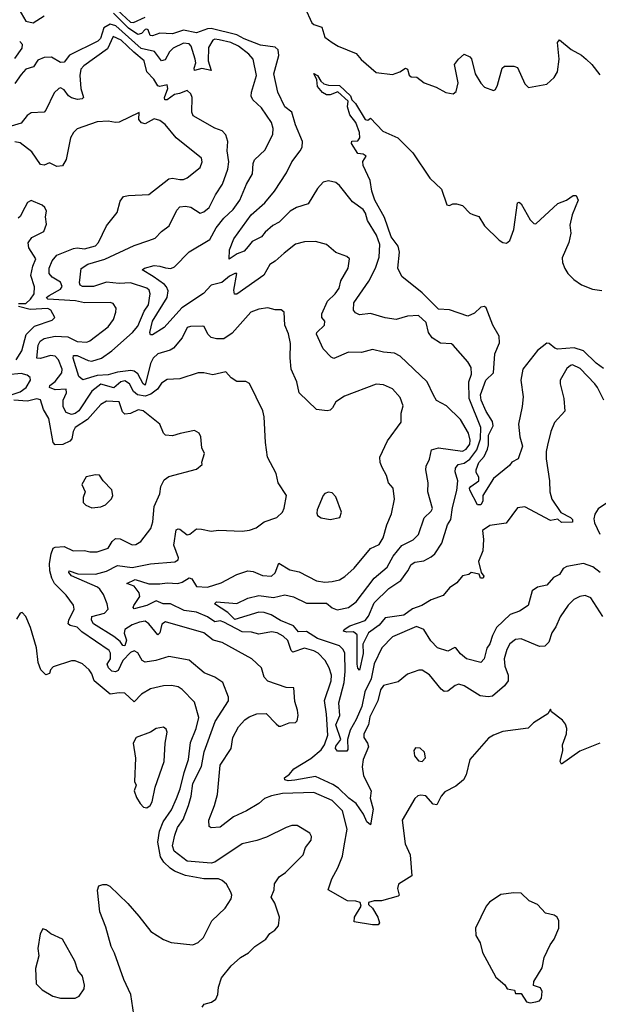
# Model space of a CAD drawing. Extents: x 1603745 to 1745082, y 385868 to 533966.
# Tile 323 of 646: x 1699692 to 1702846, y 427941 to 433310. Entities that reach past the tile are written whole.
import ezdxf

# ---------------------------------------------------------------- set-up
doc = ezdxf.new("R2010")
doc.units = 0

msp = doc.modelspace()

# ---------------------------------------------------------------- linework, layer by layer
at = {"layer": '0CON20XD'}
for points in [[(1699686.8, 433366.8), (1699725, 433302.1), (1699765, 433293.2), (1699825, 433331.6)], [(1700225, 433362.5), (1700295, 433296.7), (1700312.5, 433295), (1700375, 433323.8)], [(1701246.3, 433376.3), (1701283.6, 433293.6), (1701295, 433283.1), (1701338.3, 433268.3), (1701355.4, 433215.4), (1701394.8, 433184.8), (1701427.1, 433165), (1701525.3, 433125.3), (1701553.3, 433093.3), (1701635, 433022.3), (1701725, 433011.1), (1701764.5, 433025.5), (1701795.7, 433045.7), (1701805, 433040), (1701815, 433006.7), (1701825, 432998.8), (1701855.9, 432995.9), (1701896.7, 432965), (1701961.7, 432941.7), (1702015, 432912.5), (1702055, 432906.2), (1702071.2, 432918.8), (1702082.5, 432965), (1702062, 433065), (1702084, 433095), (1702115, 433122.5), (1702145, 433108), (1702155, 433096.2), (1702175.6, 433015), (1702205, 432964), (1702225, 432941.2), (1702275, 432923.3), (1702285, 432930), (1702297, 432953), (1702322, 433045), (1702335, 433056.2), (1702385, 433056), (1702405, 433048.8), (1702445, 432960), (1702465, 432940), (1702565, 432957.5), (1702605.9, 432994.1), (1702623.9, 433026.1), (1702632.2, 433095), (1702624.3, 433185), (1702635, 433200), (1702697.4, 433147.4), (1702755, 433115.7), (1702779.2, 433095), (1702811.4, 433065), (1702855, 433008.8)], [(1700936.8, 432073.2), (1700915, 432047.1), (1700877.5, 432032.5), (1700833.3, 432003.3), (1700834.8, 432055), (1700859.2, 432115), (1700953.8, 432245), (1701028.2, 432311.8), (1701080.3, 432375), (1701146.9, 432475), (1701175.9, 432535), (1701221.3, 432595), (1701230.8, 432615), (1701233.8, 432645), (1701195.8, 432735.8), (1701175.8, 432805), (1701136.3, 432835), (1701099.3, 432915), (1701077.1, 433015), (1701104.2, 433115), (1701101.3, 433145), (1701085, 433159.7), (1701005, 433171.6), (1700915.2, 433205), (1700875, 433227.9), (1700735, 433261.3), (1700715, 433259.8), (1700655, 433238.6), (1700585, 433253.6), (1700525, 433232), (1700455, 433236.9), (1700415, 433222.5), (1700403.6, 433223.6), (1700392.5, 433255), (1700385, 433258), (1700375, 433255.7), (1700355.6, 433234.4), (1700335, 433230), (1700285, 433263.3), (1700202.7, 433345)], [(1700486.1, 431956.1), (1700515, 431953.9), (1700535, 431961.3), (1700615, 432044.5), (1700727.9, 432112.1), (1700763.1, 432175), (1700805, 432226.8), (1700855.2, 432274.8), (1700891.1, 432325), (1700927.4, 432412.6), (1700960.6, 432469.4), (1700965.4, 432525), (1700972.7, 432545), (1701030.1, 432599.9), (1701071.9, 432685), (1701073.3, 432716.7), (1701065, 432750), (1701009.2, 432829.2), (1700963.3, 432873.3), (1700952.9, 432892.9), (1700954.6, 432915), (1700983.5, 433005), (1700964.2, 433095), (1700941.6, 433121.6), (1700885, 433166.2), (1700842.7, 433185), (1700779.1, 433200.9), (1700756, 433204), (1700745, 433198.1), (1700721.3, 433158.7), (1700719.6, 433085), (1700735, 433032.5), (1700685, 433044.5), (1700645, 433033.6), (1700642.2, 433045), (1700651.7, 433075), (1700649, 433095), (1700626.5, 433165), (1700615, 433178.9), (1700585, 433182.4), (1700529.1, 433155), (1700507.6, 433135), (1700485, 433090.6), (1700465, 433085.8), (1700427, 433137), (1700353.3, 433153.3), (1700216, 433276), (1700185, 433285.2), (1700151.3, 433265), (1700131.8, 433208.2), (1700117.8, 433192.2), (1699962.9, 433117.1), (1699935, 433077.5), (1699915, 433075.6), (1699865, 433105.9), (1699824.5, 433104.5), (1699790.9, 433089.1), (1699766.7, 433053.3), (1699725, 433040.3), (1699699.7, 433010.3), (1699665, 432962.5)], [(1701601.2, 429508.8), (1701592.4, 429465), (1701567.6, 429415), (1701568.4, 429395), (1701588.5, 429365), (1701593.5, 429345), (1701563.5, 429276.5), (1701558.2, 429235), (1701565.8, 429185.8), (1701607.9, 429105), (1701601.8, 429065), (1701618.1, 429005), (1701605, 428920), (1701583.8, 428935), (1701566.6, 428976.6), (1701525.7, 429035), (1701485.6, 429065), (1701429.9, 429119.9), (1701398.8, 429138.8), (1701305, 429183.1), (1701192, 429162), (1701155, 429160), (1701138, 429165), (1701136, 429175), (1701162.5, 429195), (1701186, 429225), (1701278.6, 429281.4), (1701335, 429329.2), (1701354.1, 429355), (1701371.4, 429408.6), (1701365, 429522), (1701352.7, 429597.3), (1701390.5, 429705), (1701391.4, 429735), (1701378.4, 429775), (1701356.7, 429815), (1701319.1, 429855), (1701295, 429868.9), (1701245, 429881.9), (1701181.1, 429861.1), (1701170.9, 429870.9), (1701153.7, 429925), (1701128.5, 429948.5), (1701095, 429966.2), (1701065, 429972.1), (1700995, 429958.6), (1700955, 429970.8), (1700905, 429971.6), (1700804.6, 430025.4), (1700785, 430031.1), (1700755, 430025.9), (1700715, 430053.3), (1700655, 430078.8), (1700587.7, 430087.7), (1700514.8, 430125.2), (1700473.6, 430123.6), (1700435, 430141), (1700385, 430115.9), (1700315, 430097.5), (1700310, 430105), (1700314.6, 430115), (1700346.8, 430165), (1700342.7, 430185), (1700315, 430221.6), (1700275.6, 430235), (1700322.2, 430257.8), (1700395, 430234.1), (1700455, 430233.2), (1700495, 430239.6), (1700554.1, 430235.9), (1700578.1, 430241.9), (1700616, 430266), (1700630.2, 430260.2), (1700655, 430218.5), (1700715.3, 430215.3), (1700790.8, 430239.2), (1700874.7, 430285.3), (1700935, 430304.1), (1700965, 430300.6), (1701015, 430279.2), (1701065, 430276.2), (1701085, 430294.4), (1701105, 430345.6), (1701165, 430309.2), (1701215, 430299.2), (1701309.7, 430249.7), (1701355, 430242.2), (1701395, 430245.6), (1701435, 430255.6), (1701465, 430273.3), (1701515, 430318.1), (1701605, 430425.7), (1701651.9, 430448.1), (1701673.6, 430485), (1701694.1, 430555.9), (1701719.5, 430615), (1701734.4, 430695), (1701726.9, 430755), (1701703.1, 430785), (1701691.4, 430825), (1701667.2, 430867.2), (1701656.9, 430895), (1701655.7, 430924.3), (1701697.2, 431012.8), (1701770.6, 431115), (1701770.9, 431165), (1701782.5, 431205), (1701765, 431249.2), (1701725, 431297.3), (1701675, 431318.2), (1701635, 431321.8), (1701463, 431257), (1701415, 431225.8), (1701397.6, 431192.4), (1701385, 431180.8), (1701367.7, 431177.7), (1701310, 431185), (1701215.8, 431275), (1701203.1, 431335), (1701172.2, 431405), (1701165.7, 431465.7), (1701168.9, 431545), (1701157.4, 431597.4), (1701137.5, 431645), (1701134.2, 431714.2), (1701118.1, 431728.1), (1701085, 431727.5), (1701045, 431738.2), (1700995, 431732.1), (1700952, 431715), (1700849.4, 431600.6), (1700805, 431570), (1700765, 431568.9), (1700736, 431576), (1700717.1, 431595), (1700696.7, 431636.7), (1700689.3, 431639.3), (1700623, 431637), (1700605, 431631.2), (1700577.3, 431575), (1700530.8, 431519.2), (1700512.4, 431507.6), (1700445, 431487.3), (1700419.2, 431465), (1700405.4, 431434.6), (1700375, 431316.2), (1700365, 431324.1), (1700335, 431377.8), (1700315, 431393.2), (1700297.7, 431397.7), (1700225, 431388.5), (1700175, 431373.7), (1700115, 431368.8), (1700036.2, 431346.2), (1700014.7, 431365), (1699983.9, 431465), (1699985, 431478.9), (1700005, 431478.4), (1700065, 431451), (1700085, 431448.3), (1700137.5, 431465), (1700193.9, 431505), (1700306.1, 431605), (1700335, 431637.9), (1700370.4, 431719.6), (1700393.9, 431755), (1700402.3, 431815), (1700397.3, 431835), (1700385, 431846.7), (1700295.1, 431875.1), (1700235, 431872), (1700165, 431877.9), (1700095, 431854.3), (1700034.4, 431854.4), (1700022.2, 431862.2), (1700018.4, 431875), (1700027.1, 431952.9), (1700063.8, 431976.2), (1700156.8, 432003.2), (1700315, 432078.9), (1700395.9, 432105.9), (1700430.7, 432119.3), (1700465, 432155.7), (1700506.7, 432185), (1700548.7, 432271.3), (1700565, 432289.1), (1700595, 432293.9), (1700625, 432288.2), (1700675, 432255.6), (1700695, 432261.5), (1700725, 432285.6), (1700760, 432355), (1700797.8, 432412.2), (1700826.7, 432495), (1700832.5, 432535), (1700822.9, 432595), (1700826.4, 432645), (1700815, 432682), (1700795, 432704.2), (1700755, 432718.1), (1700638, 432785), (1700631.1, 432805), (1700631.4, 432885), (1700624.3, 432905), (1700605, 432923.3), (1700563.4, 432906.6), (1700535, 432902.4), (1700495, 432872.3), (1700482.3, 432872.3), (1700480.8, 432885), (1700499.6, 432935), (1700495, 432954), (1700455, 432945.7), (1700445, 432949.2), (1700423.5, 432985), (1700384.7, 433024.7), (1700371.2, 433085), (1700313.3, 433133.3), (1700245, 433198.4), (1700201.4, 433218.6), (1700169.9, 433150.1), (1700041.6, 433058.4), (1700025, 433040), (1700018.9, 433005), (1700024.8, 432935), (1700040, 432885), (1700032.5, 432877.5), (1700007.5, 432875), (1699974.2, 432884.2), (1699958.2, 432895), (1699935, 432927.5), (1699915, 432937.5), (1699905, 432935.5), (1699879.3, 432910.7), (1699835, 432815.8), (1699825, 432805.6), (1699755, 432801.9), (1699732.8, 432787.2), (1699700, 432745), (1699585, 432711.3)], [(1699665, 433098.4), (1699705.9, 433154.1), (1699706.6, 433175), (1699691.8, 433191.8)], [(1702875, 431408.1), (1702835, 431436.7), (1702764.9, 431504.9), (1702715, 431520.6), (1702624.1, 431514.1), (1702609.1, 431519.1), (1702577.5, 431545), (1702565, 431545.3), (1702513.9, 431506.1), (1702435.3, 431405), (1702423, 431345), (1702437.1, 431252.9), (1702431.2, 431201.2), (1702410.4, 431105), (1702418.9, 431035), (1702432.1, 430985), (1702410, 430915), (1702375, 430896.7), (1702361.1, 430878.9), (1702275, 430808.1), (1702216.7, 430715), (1702216.2, 430685), (1702205, 430664), (1702187.5, 430665), (1702146, 430745), (1702144.4, 430755), (1702151.2, 430765), (1702194, 430795), (1702194.3, 430815), (1702180.3, 430840.3), (1702180, 430855), (1702194.2, 430895), (1702222.9, 430927.1), (1702242.6, 430967.4), (1702248.2, 430991.8), (1702247.3, 431045), (1702272.5, 431095), (1702269.4, 431119.4), (1702235, 431172.9), (1702207.5, 431235), (1702203.3, 431265), (1702233.5, 431345), (1702273.8, 431385), (1702282.5, 431487.5), (1702308.1, 431548.1), (1702305.8, 431585), (1702270.5, 431645), (1702235, 431738.8), (1702225, 431745.2), (1702205, 431742.6), (1702170.5, 431709.5), (1702135, 431692.5), (1702035, 431727.1), (1701975, 431730.9), (1701885, 431821.2), (1701775, 431910), (1701753.5, 431955), (1701761.9, 432041.9), (1701755.3, 432075), (1701716.1, 432125), (1701681.4, 432231.4), (1701627.9, 432325), (1701611.2, 432375), (1701602.5, 432432.5), (1701563.8, 432515), (1701563, 432537), (1701580, 432565), (1701565, 432576.7), (1701535, 432580), (1701501.2, 432635), (1701502.4, 432647.6), (1701535, 432650), (1701545.8, 432665), (1701544.3, 432694.3), (1701525, 432748.8), (1701491.8, 432791.8), (1701479.6, 432835), (1701481.9, 432865), (1701426, 432916), (1701385, 432899.7), (1701365, 432900.6), (1701343.4, 432913.4), (1701315.4, 432945), (1701312.1, 432982.1), (1701295, 433016.7), (1701315, 433005.5), (1701333.9, 432973.9), (1701350.7, 432960.7), (1701375, 432953.7), (1701435, 432951.6), (1701495.3, 432895.3), (1701503.2, 432873.2), (1701522.2, 432852.2), (1701575, 432766.2), (1701588.8, 432761.2), (1701605, 432772.5), (1701671.7, 432701.7), (1701753.8, 432665), (1701835, 432584), (1701926.9, 432445), (1701991.1, 432385), (1702020.7, 432300.7), (1702035, 432297.5), (1702053.6, 432306.4), (1702073.6, 432306.4), (1702105, 432296.7), (1702145.7, 432255.7), (1702161.7, 432248.3), (1702195, 432236.7), (1702225.6, 432185), (1702305, 432107.1), (1702325, 432094.3), (1702345, 432090.8), (1702363.4, 432106.6), (1702384.7, 432165.3), (1702405, 432311.2), (1702415, 432315.7), (1702425, 432306.2), (1702475, 432218.8), (1702495, 432198.8), (1702505, 432196.7), (1702625, 432308), (1702672.5, 432325), (1702708.3, 432351.7), (1702725, 432351.2), (1702737.1, 432325), (1702703.5, 432245), (1702690.9, 432189.1), (1702695.4, 432145), (1702684.6, 432095.4), (1702649.6, 432010.4), (1702650.7, 431985), (1702662.8, 431952.8), (1702680, 431925), (1702713.3, 431893.3), (1702755, 431864.6), (1702815, 431840), (1702865, 431833.9)], [(1702855, 429364), (1702745, 429320.8), (1702645, 429250), (1702638.8, 429265), (1702652, 429325), (1702650.8, 429355), (1702672.5, 429415), (1702674.2, 429445), (1702667.4, 429467.4), (1702650.3, 429490.3), (1702590, 429535), (1702585, 429550), (1702570, 429525), (1702493.3, 429475), (1702464.2, 429445.8), (1702325, 429427.5), (1702275, 429408.8), (1702248.3, 429391.7), (1702146, 429275), (1702125, 429192.5), (1702111.2, 429165), (1702069.7, 429130.3), (1702010, 429100), (1701988.6, 429075), (1701965, 429028.8), (1701945, 429031.2), (1701905, 429078), (1701878, 429082), (1701862.3, 429077.7), (1701845, 429063.3), (1701777.1, 428945), (1701792.5, 428815), (1701820, 428755), (1701829.2, 428640.8), (1701756, 428595), (1701752.1, 428572.1), (1701760, 428535), (1701755, 428530), (1701665, 428505.2), (1701625, 428504.4), (1701592.7, 428495), (1701593.1, 428485), (1701615.7, 428465), (1701644.7, 428415), (1701652.9, 428385), (1701646.5, 428373.5), (1701615, 428373.3), (1701515, 428390.8), (1701516.6, 428415), (1701552.5, 428475), (1701548.4, 428495), (1701525, 428503.1), (1701478.6, 428505), (1701374.1, 428564.1), (1701393.1, 428625), (1701426.7, 428685), (1701452.1, 428747.9), (1701460.3, 428805), (1701476.4, 428896.4), (1701450.7, 428995), (1701395, 429051.7), (1701295, 429095.7), (1701125, 429090.7), (1701065, 429078.3), (1701026.8, 429063.2), (1700995, 429036), (1700928.1, 428995), (1700857.4, 428962.6), (1700785, 428906.9), (1700735, 428902.5), (1700725, 428910), (1700722.5, 428945), (1700754.7, 429025.3), (1700770, 429085), (1700784.5, 429245), (1700844.3, 429335), (1700854.4, 429395), (1700885, 429454), (1700918.6, 429491.4), (1700942.2, 429507.8), (1700985, 429525.5), (1701035, 429525.6), (1701089.7, 429469.7), (1701105, 429456.7), (1701115, 429456.7), (1701160, 429475), (1701195, 429476.7), (1701203.9, 429486.1), (1701209.2, 429515), (1701207.1, 429545), (1701192, 429592), (1701186.7, 429666.7), (1701145, 429668.1), (1701045, 429701.9), (1701024.6, 429725), (1701010.8, 429775), (1700956.7, 429825), (1700795, 429914.5), (1700746.9, 429926.9), (1700695, 429967.2), (1700487, 430027), (1700466.3, 430013.7), (1700455, 429966), (1700445, 429955.7), (1700395, 430015.4), (1700375, 430029.6), (1700345, 430025.4), (1700305, 430009.2), (1700264.8, 429985), (1700262.1, 429965), (1700274.5, 429925.5), (1700265, 429895.9), (1700255, 429896.8), (1700239.5, 429919.5), (1700205, 429947), (1700094.5, 430015), (1700082.6, 430035), (1700084.9, 430055.1), (1700155, 430073.9), (1700174.5, 430095), (1700169.5, 430125), (1700149.1, 430175), (1700129.2, 430205), (1700115.6, 430215), (1699975, 430276.6), (1699959.1, 430295), (1699961.4, 430305), (1700008.8, 430288.8), (1700105, 430286.4), (1700165, 430302), (1700225, 430333.9), (1700305, 430322.7), (1700405, 430342.5), (1700537, 430353), (1700555, 430364), (1700557.8, 430375), (1700532.2, 430445), (1700545, 430528.8), (1700555, 430534.3), (1700565, 430531.1), (1700605, 430500.5), (1700619.2, 430505), (1700655, 430533.3), (1700682.5, 430532.5), (1700735, 430520), (1700775, 430527.1), (1700905, 430521.1), (1700945, 430525.6), (1700980.2, 430539.8), (1701025, 430572.5), (1701093.3, 430595), (1701123.8, 430625), (1701134.1, 430645.9), (1701146.2, 430715), (1701100, 430785), (1701089.2, 430835), (1701041.9, 430925), (1701031.1, 431005), (1701024.4, 431145), (1701017.3, 431177.3), (1700945, 431326), (1700925, 431337.5), (1700875, 431336.2), (1700845, 431356.7), (1700815, 431390), (1700745, 431373.3), (1700695, 431384.4), (1700665, 431384.4), (1700565, 431351.8), (1700495, 431348.2), (1700465, 431328.5), (1700443.3, 431295), (1700407.5, 431267.5), (1700375, 431257.8), (1700334.3, 431264.3), (1700312.9, 431282.9), (1700291.2, 431325), (1700265, 431340.3), (1700242.6, 431335), (1700205, 431302.9), (1700135, 431321.5), (1700085.2, 431285), (1700015, 431176.4), (1699995, 431162.1), (1699975, 431157.5), (1699945, 431167.5), (1699929.4, 431199.4), (1699928.4, 431235), (1699946.4, 431275), (1699945.5, 431295), (1699885, 431292.2), (1699854.7, 431305), (1699856.7, 431315), (1699885, 431336.7), (1699921.1, 431385), (1699924.1, 431405), (1699903.4, 431455), (1699884.4, 431475), (1699859, 431479), (1699805, 431462.7), (1699784.7, 431465), (1699792.5, 431535), (1699802.8, 431557.2), (1699825, 431570.8), (1699885.7, 431584.3), (1699955, 431580.5), (1700005, 431555.7), (1700058.5, 431551.5), (1700075, 431558.2), (1700173.6, 431635), (1700203.1, 431675), (1700216.4, 431715), (1700217.7, 431737.7), (1700202.3, 431762.3), (1700185, 431766.9), (1700045.7, 431765.7), (1699996.2, 431776.2), (1699846, 431785), (1699840.5, 431790.5), (1699838.7, 431795), (1699852.9, 431805), (1699915, 431840.5), (1699923.8, 431855), (1699915, 431879.1), (1699868.5, 431905), (1699853.3, 431925), (1699852.7, 431955), (1699869.2, 431995), (1699894.4, 432025.6), (1699985, 432061.9), (1700005, 432065.8), (1700045, 432059.5), (1700105, 432077.5), (1700120.7, 432095), (1700164.4, 432185), (1700222.4, 432257.6), (1700238.9, 432321.1), (1700258, 432345), (1700285, 432351.5), (1700395, 432356.2), (1700505, 432441.2), (1700525, 432445.4), (1700565, 432438.2), (1700585, 432438.8), (1700605, 432448.2), (1700675.4, 432504.6), (1700686.1, 432533.9), (1700682.1, 432555), (1700545.7, 432665.7), (1700485, 432739.1), (1700455, 432760.9), (1700425, 432768.9), (1700375, 432742.4), (1700355, 432747.8), (1700341.8, 432765), (1700343.3, 432803.3), (1700235, 432751.2), (1700215, 432748.8), (1700175, 432757.1), (1700115, 432753.5), (1700005.4, 432714.6), (1699985.7, 432695), (1699968.6, 432665), (1699945, 432547.5), (1699925, 432513.3), (1699895, 432510), (1699855, 432530), (1699825, 432516.2), (1699805, 432520.8), (1699758.4, 432588.4), (1699695, 432637.7), (1699665, 432644.7)], [(1702876.5, 431235), (1702842.3, 431305), (1702826.2, 431325), (1702747.3, 431407.3), (1702705, 431427.3), (1702694.2, 431425), (1702675, 431407.1), (1702638.1, 431345), (1702637.5, 431325), (1702658.5, 431245), (1702663.8, 431175), (1702606.7, 431113.3), (1702586.7, 431065), (1702569.4, 430989.4), (1702561.6, 430955), (1702562.4, 430915), (1702580.8, 430795), (1702581.4, 430735), (1702592.5, 430695), (1702642.5, 430622.5), (1702695, 430595.3), (1702705, 430584), (1702705, 430570.5), (1702645, 430568.5), (1702625, 430585.8), (1702585, 430579.1), (1702445, 430654.3), (1702405, 430648.6), (1702343.8, 430565), (1702255, 430551.1), (1702215.6, 430525), (1702220.7, 430475), (1702216.5, 430413.5), (1702193.6, 430355), (1702208, 430295), (1702222, 430275), (1702218.8, 430265), (1702203.8, 430265), (1702196.2, 430286.2), (1702153.8, 430296.2), (1702140, 430285), (1702105, 430276.7), (1702075, 430239.2), (1702035, 430212.2), (1702000.8, 430169.2), (1701935, 430147.1), (1701884.5, 430115), (1701833, 430097), (1701785, 430062.4), (1701685, 430048), (1701651.3, 430008.7), (1701592.8, 429967.2), (1701562.8, 429905), (1701565, 429853.3), (1701545, 429763.3), (1701535, 429773.8), (1701531.1, 429795), (1701531.5, 429955), (1701511.4, 429971.4), (1701475, 429969.6), (1701457.5, 429975), (1701461.4, 429985), (1701490.8, 430005), (1701575.9, 430034.1), (1701593.1, 430056.9), (1701625, 430129.6), (1701705, 430208.9), (1701768.9, 430251.1), (1701808.2, 430305), (1701825, 430339.5), (1701845, 430352.2), (1701895, 430359.6), (1701935, 430380), (1701955, 430397.3), (1701992.9, 430455), (1702023.8, 430555), (1702041.2, 430585), (1702050.6, 430649.4), (1702075, 430742), (1702079.6, 430795), (1702066.5, 430845), (1702067.8, 430865), (1702082.1, 430885), (1702115, 430892), (1702146.4, 430913.6), (1702183.2, 430965), (1702203.2, 431025), (1702205.7, 431085.7), (1702141.8, 431245), (1702139.6, 431335), (1702155, 431377.5), (1702152.9, 431412.9), (1702134.6, 431444.6), (1702055, 431535.7), (1702045, 431541.4), (1701985, 431546.2), (1701940, 431575), (1701919.6, 431605), (1701907.9, 431657.9), (1701865, 431696.7), (1701806.6, 431693.4), (1701745, 431675.4), (1701685, 431684.3), (1701605, 431707), (1701545, 431700.7), (1701521.9, 431711.9), (1701512.2, 431725), (1701513.4, 431766.6), (1701595.2, 431884.8), (1701632.3, 431955), (1701652, 432015), (1701654.7, 432084.7), (1701636.9, 432135), (1701587.2, 432215), (1701577.1, 432255), (1701565, 432275.5), (1701506.2, 432316.2), (1701435, 432406), (1701415, 432422.5), (1701375, 432431.1), (1701346.2, 432423.8), (1701315, 432390), (1701263.7, 432306.3), (1701201.4, 432285), (1701165.5, 432265), (1701105.9, 432205), (1701072, 432188), (1701029.5, 432150.5), (1701010.3, 432125), (1700959.2, 432100.8), (1700936.8, 432073.2)], [(1699685, 431762.9), (1699725, 431761.8), (1699751.5, 431785), (1699771, 431815), (1699773.3, 431853.3), (1699751.8, 431915), (1699762.6, 431965), (1699779, 432005), (1699742.1, 432065), (1699737.8, 432092.2), (1699758.5, 432121.5), (1699824.2, 432155), (1699837.1, 432195), (1699831.9, 432235), (1699837.1, 432265), (1699829.2, 432285), (1699815, 432299.2), (1699755, 432324), (1699735, 432313.8), (1699720.8, 432285), (1699695, 432237.5), (1699683, 432227)], [(1702856, 430295), (1702816.1, 430326.1), (1702765, 430344), (1702675, 430328.6), (1702655, 430318), (1702634, 430285), (1702601.5, 430268.5), (1702565, 430225.8), (1702515, 430216), (1702485, 430196), (1702462.9, 430115), (1702416.1, 430083.9), (1702365, 430065.5), (1702291.1, 429995), (1702268.5, 429951.5), (1702255, 429906), (1702238.1, 429881.9), (1702223.1, 429825), (1702205.5, 429804.5), (1702127.5, 429825), (1702095, 429851.9), (1702070, 429885), (1702063.2, 429886.8), (1702025, 429865.5), (1701969.2, 429885), (1701933.2, 429923.2), (1701895, 429984.4), (1701855, 430000.9), (1701724.4, 429945), (1701666.7, 429885), (1701623.5, 429796.5), (1701607.2, 429715), (1701574, 429645), (1701556.9, 429565), (1701526.9, 429493.1), (1701493, 429435), (1701479.1, 429385), (1701480.6, 429329.4), (1701475, 429321.8), (1701425, 429321.8), (1701413, 429335), (1701415, 429347.7), (1701441.7, 429385), (1701415.9, 429465), (1701437.3, 429515), (1701431.3, 429585), (1701461.4, 429695), (1701465.2, 429755.2), (1701464.8, 429855), (1701455, 429876.2), (1701435, 429895.8), (1701315.7, 429935.7), (1701255, 429973.6), (1701211.2, 429971.2), (1701183.9, 430003.9), (1701112.7, 430032.7), (1701062.7, 430065), (1701025, 430077.7), (1700995, 430078.4), (1700865, 430038.2), (1700826.8, 430076.8), (1700753.8, 430125), (1700765, 430135.2), (1700875, 430127.1), (1700935.2, 430154.8), (1700995, 430170), (1701075, 430159), (1701137.2, 430172.8), (1701185, 430162.6), (1701255, 430128.5), (1701365, 430128.4), (1701395, 430102.2), (1701421.9, 430091.9), (1701484.7, 430105.3), (1701526.2, 430135), (1701625, 430263.8), (1701694.8, 430325.2), (1701727.1, 430385), (1701775, 430442.3), (1701836.5, 430473.5), (1701866.6, 430503.4), (1701896.9, 430593.1), (1701935, 430628.9), (1701942, 430645), (1701917.5, 430735), (1701919.1, 430785), (1701906.2, 430855), (1701907.3, 430875), (1701926, 430914), (1701936.2, 430963.8), (1701975, 430974.6), (1702105, 430957.6), (1702125, 430967.5), (1702144.8, 430995), (1702147.8, 431017.8), (1702139.2, 431055), (1702095, 431130.4), (1702018.5, 431205), (1701963.1, 431233.1), (1701948, 431262), (1701912.9, 431335), (1701765, 431475.6), (1701735, 431492.2), (1701675, 431496.9), (1701615, 431510.5), (1701555, 431494.6), (1701485, 431496.2), (1701405, 431462.3), (1701389.2, 431469.2), (1701346.9, 431515), (1701310, 431595), (1701312.2, 431605), (1701353.2, 431645), (1701355.5, 431665), (1701338.9, 431685), (1701338.2, 431705), (1701369.2, 431775), (1701412, 431815), (1701433.9, 431845), (1701443.1, 431885), (1701482.5, 431955), (1701489.2, 432005), (1701475, 432018.6), (1701415, 432040), (1701363.8, 432083.8), (1701305, 432100.5), (1701245, 432098.9), (1701195, 432086.2), (1701132.7, 432037.3), (1701085, 431992.2), (1701055, 431974.2), (1701023.2, 431916.8), (1700875, 431813.8), (1700863.7, 431813.7), (1700859.1, 431835), (1700875, 431925.6), (1700865, 431926.7), (1700835, 431912.1), (1700793.3, 431876.7), (1700735, 431861.5), (1700693.6, 431816.4), (1700575, 431739.1), (1700479, 431631), (1700415, 431590.5), (1700405, 431590.8), (1700400.4, 431605), (1700416.2, 431665), (1700495.8, 431795), (1700500.7, 431830.7), (1700492.7, 431852.7), (1700480.5, 431865), (1700420.3, 431910.3), (1700360, 431945), (1700372.5, 431955), (1700425, 431969.3), (1700456.6, 431966.6), (1700486.1, 431956.1)], [(1699672, 431455), (1699704.3, 431505), (1699727.2, 431592.8), (1699771.7, 431638.3), (1699869.4, 431670.6), (1699884.2, 431685), (1699861.9, 431725), (1699845, 431734.6), (1699749, 431729), (1699686, 431745)], [(1699645, 431264.7), (1699695, 431280.8), (1699726.6, 431305), (1699751.1, 431345), (1699748.8, 431358.8), (1699731.9, 431371.9), (1699699.7, 431379.7), (1699625, 431372.4)], [(1700686.7, 427925), (1700697.7, 427942.3), (1700737.3, 427952.7), (1700760.5, 427969.5), (1700772, 427995), (1700776, 428035), (1700792, 428085), (1700845, 428150), (1700895, 428195.8), (1700938.9, 428221.1), (1700973.6, 428256.4), (1701033.4, 428296.6), (1701055, 428326.2), (1701083.3, 428345), (1701102.3, 428367.7), (1701108.9, 428415), (1701082, 428492), (1701062.7, 428525), (1701078.2, 428565), (1701081.5, 428598.5), (1701105.7, 428635), (1701140.5, 428659.5), (1701238, 428755), (1701250, 428795), (1701281.2, 428835), (1701283.3, 428855), (1701273.9, 428873.9), (1701205, 428916.2), (1701175, 428915.8), (1701144.5, 428905.5), (1701037.6, 428852.4), (1700985, 428833.3), (1700905, 428816.5), (1700755, 428716.6), (1700735, 428709.4), (1700605, 428720.8), (1700533.6, 428775), (1700525.2, 428805), (1700536.9, 428863.1), (1700551.8, 428905), (1700582.3, 428947.7), (1700611.6, 429025), (1700627.3, 429075), (1700636.5, 429145), (1700683.2, 429236.8), (1700698.1, 429318.1), (1700757.9, 429482.1), (1700829.6, 429595), (1700830.9, 429615), (1700799.4, 429695), (1700755.8, 429725), (1700698.2, 429748.2), (1700615, 429817.9), (1700505, 429837.1), (1700434.1, 429815.9), (1700375, 429806.2), (1700359.5, 429815), (1700336.4, 429856.4), (1700315, 429868.8), (1700295, 429859.1), (1700255, 429815.4), (1700229.3, 429760.7), (1700215, 429753.6), (1700195, 429757.3), (1700176.3, 429775), (1700168.9, 429795), (1700186.4, 429825), (1700186.1, 429856.1), (1700179.5, 429869.5), (1700031, 429971), (1700005, 429997.3), (1699966.4, 430006.4), (1699956.9, 430015), (1699960.4, 430035), (1699989.4, 430095), (1699985, 430117.5), (1699945, 430171.4), (1699881.2, 430235), (1699866.2, 430265), (1699856, 430305), (1699854, 430345), (1699863, 430397), (1699875, 430427.5), (1699885, 430433.3), (1699935, 430438), (1699983.9, 430413.9), (1700044.4, 430415.6), (1700075, 430408.5), (1700115, 430408.5), (1700175, 430428.5), (1700196, 430465), (1700215, 430481.6), (1700239.6, 430479.6), (1700305, 430446.4), (1700325, 430448.2), (1700352.9, 430465), (1700407.3, 430535), (1700418.3, 430571.7), (1700424.6, 430655), (1700456.2, 430725), (1700460.8, 430765), (1700480, 430800), (1700505, 430819.2), (1700655, 430858.8), (1700686.2, 430885), (1700683.9, 430896.1), (1700699.2, 430945), (1700684.3, 430975), (1700678.8, 431035), (1700670, 431055), (1700645, 431068.8), (1700567.2, 431052.8), (1700525, 431041.5), (1700486.7, 431045), (1700476, 431055), (1700456, 431105), (1700365, 431176.4), (1700337.9, 431182.1), (1700295, 431161.5), (1700265, 431158.6), (1700251.8, 431171.8), (1700235, 431226.2), (1700165, 431230.5), (1700135, 431210.9), (1700061, 431129), (1699995, 431085.6), (1699982.6, 431065), (1699975.3, 431025), (1699965, 431011.8), (1699927.4, 430992.6), (1699885, 430990.9), (1699873.9, 431005), (1699850.9, 431135), (1699822.4, 431185), (1699805, 431236.4), (1699785, 431243), (1699735, 431230.1), (1699660, 431235)], [(1700085, 430648.5), (1700135, 430653.5), (1700159.2, 430665), (1700193.2, 430696.8), (1700200, 430715), (1700195, 430746.7), (1700146.7, 430795), (1700126.1, 430826.1), (1700105, 430828.8), (1700055, 430817.5), (1700030.8, 430775), (1700049.4, 430735), (1700037.3, 430705), (1700037.4, 430677.4), (1700052.2, 430662.2), (1700085, 430648.5)], [(1701385, 430584), (1701437.5, 430595), (1701446, 430625), (1701415, 430707.5), (1701395, 430730), (1701375, 430733.3), (1701355, 430726.7), (1701346.2, 430715), (1701313.6, 430636.4), (1701311.7, 430618.3), (1701316.1, 430606.1), (1701335, 430593.8), (1701385, 430584)], [(1702935, 430702), (1702845, 430642.2), (1702826.4, 430613.6), (1702821.1, 430588.9), (1702824.6, 430565.4), (1702854.7, 430504.7)], [(1702871.1, 430055), (1702805, 430157.5), (1702775, 430170.7), (1702746.2, 430163.8), (1702712.7, 430147.3), (1702682.6, 430117.4), (1702637.3, 430052.7), (1702615, 429999.2), (1702593.4, 429966.6), (1702575.5, 429915), (1702555, 429892.9), (1702525, 429891.8), (1702425, 429933.6), (1702395, 429929.1), (1702364.5, 429905.5), (1702347.5, 429875), (1702332.2, 429825), (1702337.3, 429785), (1702355.3, 429735), (1702354.6, 429705), (1702335, 429677.5), (1702268.5, 429621.5), (1702245, 429617.3), (1702202.6, 429622.6), (1702115, 429676.7), (1702085, 429686.5), (1702065, 429679.4), (1702025, 429648.6), (1702005, 429646.9), (1701988.8, 429658.8), (1701925, 429737.8), (1701885, 429762.2), (1701866.8, 429763.2), (1701805, 429740.6), (1701755, 429699.1), (1701675, 429678.9), (1701659.6, 429655), (1701644.7, 429595), (1701601.2, 429508.8)], [(1700314, 427885), (1700297.9, 427995), (1700260, 428075), (1700209.2, 428219.2), (1700190, 428255), (1700161.2, 428361.2), (1700128.1, 428445), (1700116.4, 428563.6), (1700124.1, 428585.9), (1700145, 428593.3), (1700165, 428593.3), (1700182.5, 428585), (1700281.2, 428491.2), (1700340.6, 428420.6), (1700406.9, 428336.9), (1700475, 428293.5), (1700516.8, 428276.8), (1700635, 428265.5), (1700665, 428277.8), (1700694.7, 428305.3), (1700740, 428395), (1700812, 428465), (1700844.5, 428515.5), (1700848.1, 428535), (1700842.6, 428552.6), (1700819.4, 428595), (1700796.4, 428616.4), (1700775, 428624.6), (1700695, 428625.2), (1700595, 428643.5), (1700536.4, 428666.4), (1700512.4, 428682.4), (1700477.1, 428715), (1700460.3, 428745), (1700444.2, 428825), (1700454.6, 428885.4), (1700474.4, 428935), (1700518.6, 429001.4), (1700546.7, 429063.3), (1700566.7, 429115), (1700589.3, 429205), (1700611.4, 429275), (1700622.6, 429367.4), (1700654.7, 429445), (1700668.7, 429505), (1700645, 429588.6), (1700577.6, 429657.6), (1700555, 429671.5), (1700518.9, 429678.9), (1700475, 429676.7), (1700405, 429661.8), (1700355, 429632.1), (1700315, 429590.4), (1700265, 429636.5), (1700235, 429639.5), (1700185, 429631.4), (1700097.1, 429705), (1700085, 429743.3), (1700070, 429765), (1700035, 429797.1), (1699995, 429814.4), (1699974.2, 429814.2), (1699875, 429780.5), (1699860, 429765), (1699853.8, 429745), (1699835, 429738), (1699807.1, 429765), (1699792.5, 429805), (1699784, 429884), (1699750.6, 429995), (1699725, 430056.2), (1699705, 430076.7), (1699695, 430073.3), (1699675, 430040)], [(1700385, 429011.2), (1700403.3, 429025), (1700413.8, 429045), (1700430, 429125), (1700480, 429265), (1700485.6, 429365), (1700495.7, 429425), (1700490.5, 429440.5), (1700475, 429452), (1700435.6, 429444.4), (1700405.4, 429424.6), (1700326.7, 429395), (1700311.2, 429365), (1700322.7, 429282.7), (1700317.5, 429155), (1700327.5, 429135), (1700316.7, 429105), (1700328.3, 429068.3), (1700348.8, 429035), (1700365.9, 429015.9), (1700385, 429011.2)], [(1701885, 429264.2), (1701904, 429285), (1701898.1, 429315), (1701875, 429337.8), (1701850, 429340), (1701840, 429325), (1701844, 429295), (1701865, 429268.8), (1701885, 429264.2)], [(1702475, 427948.8), (1702505, 427953.3), (1702525, 427960), (1702536.7, 427975), (1702540.7, 428010.7), (1702530.7, 428030.7), (1702493.6, 428043.6), (1702493.8, 428065), (1702540.3, 428139.7), (1702551.2, 428195), (1702584, 428265), (1702606.2, 428295), (1702630, 428355), (1702630, 428395), (1702622.5, 428415), (1702605, 428426.7), (1702557.7, 428437.7), (1702514.1, 428484.1), (1702470, 428505), (1702425, 428546.7), (1702385, 428548.8), (1702315, 428540), (1702252.7, 428497.3), (1702233.8, 428475), (1702176.2, 428355), (1702178.8, 428315), (1702201.2, 428275), (1702215, 428222.5), (1702288.3, 428088.3), (1702336.4, 428046.4), (1702350, 428025), (1702388.3, 428018.3), (1702395, 428000), (1702425, 428000), (1702453.9, 427953.9), (1702475, 427948.8)], [(1699995, 427973.3), (1700016, 427985), (1700044, 428025), (1700045.8, 428045), (1700034.3, 428094.3), (1700008.8, 428125), (1699992, 428175), (1699926, 428295), (1699862.5, 428325), (1699835, 428347.5), (1699818.3, 428351.7), (1699803.3, 428325), (1699791.2, 428245), (1699796.2, 428205), (1699778.6, 428135), (1699782.3, 428052.3), (1699815, 428020), (1699872.5, 427985), (1699915, 427974.3), (1699995, 427973.3)]]:
    msp.add_lwpolyline(points, dxfattribs=at)

doc.saveas('drawing.dxf')
